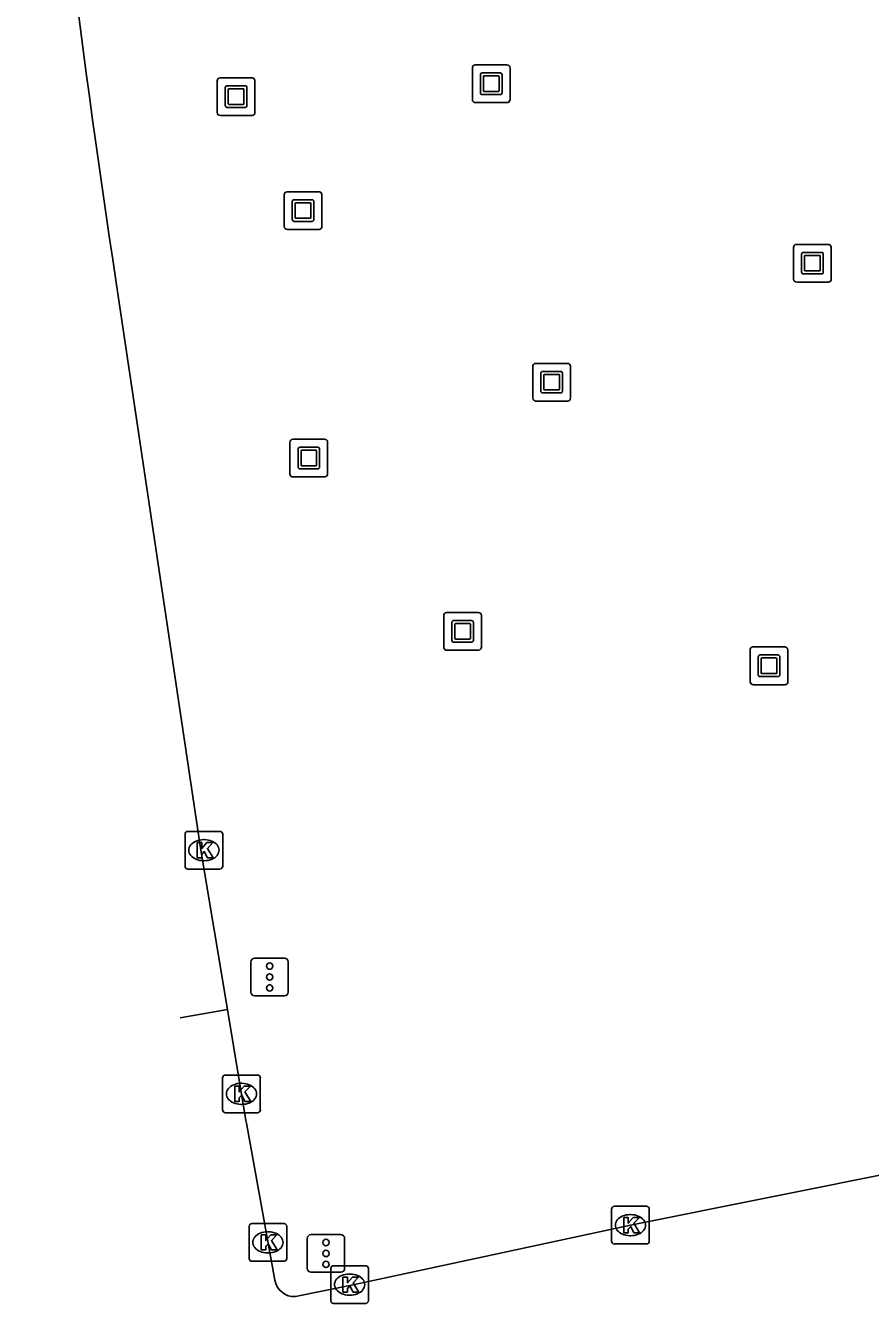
# Model space of a CAD drawing. Extents: x 161477 to 163040, y 383680 to 384868.
# Drawn here: x 161480.22 to 161502.64, y 384000.08 to 384033.98 of the extents above; entities that cross this region are included whole.
import ezdxf

# ---------------------------------------------------------------- set-up
doc = ezdxf.new("R2010")
doc.units = 0
for name, color, linetype in [('IMGEO_Kolk', 7, 'Continuous'), ('IMGEO_Kunstobject', 7, 'Continuous'), ('IMGEO_Rijbaan_lokaal_gesloten', 7, 'Continuous'), ('IMGEO_Verkeersregelinstallatiepaal', 7, 'Continuous')]:
    doc.layers.add(name, color=color, linetype=linetype)

msp = doc.modelspace()

# ---------------------------------------------------------------- linework, layer by layer
at = {"layer": 'IMGEO_Kolk'}
for p, q in [((161484.454, 384011.678), (161484.454, 384012.53)), ((161484.529, 384012.604), (161485.381, 384012.604)), ((161485.455, 384012.53), (161485.455, 384011.678)), ((161484.942, 384012.384), (161484.967, 384012.384)), ((161484.965, 384011.824), (161484.94, 384011.824)), ((161485.381, 384011.604), (161484.529, 384011.604)), ((161485.45, 384005.213), (161485.45, 384006.065)), ((161485.525, 384006.139), (161486.377, 384006.139)), ((161486.451, 384006.065), (161486.451, 384005.213)), ((161485.938, 384005.919), (161485.963, 384005.919)), ((161485.961, 384005.359), (161485.936, 384005.359)), ((161486.377, 384005.139), (161485.525, 384005.139)), ((161495.846, 384002.655), (161496.698, 384002.655)), ((161495.771, 384001.729), (161495.771, 384002.581)), ((161496.259, 384002.435), (161496.284, 384002.435)), ((161496.772, 384002.581), (161496.772, 384001.729)), ((161486.153, 384001.271), (161486.153, 384002.123)), ((161486.228, 384002.197), (161487.08, 384002.197)), ((161486.641, 384001.977), (161486.666, 384001.977)), ((161487.154, 384002.123), (161487.154, 384001.271)), ((161496.698, 384001.655), (161495.846, 384001.655)), ((161496.282, 384001.875), (161496.257, 384001.875)), ((161486.664, 384001.417), (161486.639, 384001.417)), ((161487.08, 384001.197), (161486.228, 384001.197)), ((161488.32, 384000.152), (161488.32, 384001.004)), ((161488.395, 384001.078), (161489.247, 384001.078)), ((161489.321, 384001.004), (161489.321, 384000.152)), ((161488.808, 384000.858), (161488.833, 384000.858)), ((161488.831, 384000.298), (161488.806, 384000.298)), ((161489.247, 384000.078), (161488.395, 384000.078))]:
    msp.add_line(p, q, dxfattribs=at)
for points in [[(161484.454, 384011.678), (161484.454, 384012.53)], [(161484.529, 384012.604), (161485.381, 384012.604)], [(161485.455, 384012.53), (161485.455, 384011.678)], [(161484.775, 384012.304), (161484.898, 384012.304), (161484.898, 384012.153), (161485.028, 384012.304), (161485.192, 384012.304), (161485.046, 384012.153), (161485.199, 384011.904), (161485.047, 384011.904), (161484.962, 384012.068), (161484.898, 384012.001), (161484.898, 384011.904), (161484.775, 384011.904), (161484.775, 384012.304)], [(161485.381, 384011.604), (161484.529, 384011.604)], [(161485.45, 384005.213), (161485.45, 384006.065)], [(161485.525, 384006.139), (161486.377, 384006.139)], [(161486.451, 384006.065), (161486.451, 384005.213)], [(161485.771, 384005.839), (161485.894, 384005.839), (161485.894, 384005.688), (161486.024, 384005.839), (161486.188, 384005.839), (161486.042, 384005.688), (161486.195, 384005.439), (161486.043, 384005.439), (161485.958, 384005.603), (161485.894, 384005.536), (161485.894, 384005.439), (161485.771, 384005.439), (161485.771, 384005.839)], [(161486.377, 384005.139), (161485.525, 384005.139)], [(161495.846, 384002.655), (161496.698, 384002.655)], [(161495.771, 384001.729), (161495.771, 384002.581)], [(161496.092, 384002.355), (161496.215, 384002.355), (161496.215, 384002.204), (161496.345, 384002.355), (161496.509, 384002.355), (161496.363, 384002.204), (161496.516, 384001.955), (161496.364, 384001.955), (161496.279, 384002.119), (161496.215, 384002.052), (161496.215, 384001.955), (161496.092, 384001.955), (161496.092, 384002.355)], [(161496.772, 384002.581), (161496.772, 384001.729)], [(161486.153, 384001.271), (161486.153, 384002.123)], [(161486.228, 384002.197), (161487.08, 384002.197)], [(161487.154, 384002.123), (161487.154, 384001.271)], [(161486.474, 384001.897), (161486.597, 384001.897), (161486.597, 384001.746), (161486.727, 384001.897), (161486.891, 384001.897), (161486.745, 384001.746), (161486.898, 384001.497), (161486.746, 384001.497), (161486.661, 384001.661), (161486.597, 384001.594), (161486.597, 384001.497), (161486.474, 384001.497), (161486.474, 384001.897)], [(161496.698, 384001.655), (161495.846, 384001.655)], [(161487.08, 384001.197), (161486.228, 384001.197)], [(161488.32, 384000.152), (161488.32, 384001.004)], [(161488.395, 384001.078), (161489.247, 384001.078)], [(161489.321, 384001.004), (161489.321, 384000.152)], [(161488.641, 384000.778), (161488.764, 384000.778), (161488.764, 384000.627), (161488.894, 384000.778), (161489.058, 384000.778), (161488.912, 384000.627), (161489.065, 384000.378), (161488.913, 384000.378), (161488.828, 384000.542), (161488.764, 384000.475), (161488.764, 384000.378), (161488.641, 384000.378), (161488.641, 384000.778)], [(161489.247, 384000.078), (161488.395, 384000.078)]]:
    msp.add_lwpolyline(points, dxfattribs=at)
for centre, start, end in [((161484.531, 384012.528), 91.552, 178.448), ((161484.531, 384012.528), 91.552, 178.448), ((161485.379, 384012.528), 1.552, 88.448), ((161485.379, 384012.528), 1.552, 88.448), ((161484.531, 384011.68), 181.552, 268.448), ((161484.531, 384011.68), 181.552, 268.448), ((161485.379, 384011.68), 271.552, 358.448), ((161485.379, 384011.68), 271.552, 358.448), ((161485.527, 384006.063), 91.552, 178.448), ((161485.527, 384006.063), 91.552, 178.448), ((161486.375, 384006.063), 1.552, 88.448), ((161486.375, 384006.063), 1.552, 88.448), ((161485.527, 384005.215), 181.552, 268.448), ((161485.527, 384005.215), 181.552, 268.448), ((161486.375, 384005.215), 271.552, 358.448), ((161486.375, 384005.215), 271.552, 358.448), ((161495.848, 384002.579), 91.552, 178.448), ((161495.848, 384002.579), 91.552, 178.448), ((161496.696, 384002.579), 1.552, 88.448), ((161496.696, 384002.579), 1.552, 88.448), ((161486.23, 384002.121), 91.552, 178.448), ((161486.23, 384002.121), 91.552, 178.448), ((161487.078, 384002.121), 1.552, 88.448), ((161487.078, 384002.121), 1.552, 88.448), ((161495.848, 384001.731), 181.552, 268.448), ((161495.848, 384001.731), 181.552, 268.448), ((161496.696, 384001.731), 271.552, 358.448), ((161496.696, 384001.731), 271.552, 358.448), ((161486.23, 384001.273), 181.552, 268.448), ((161486.23, 384001.273), 181.552, 268.448), ((161487.078, 384001.273), 271.552, 358.448), ((161487.078, 384001.273), 271.552, 358.448), ((161488.397, 384001.002), 91.552, 178.448), ((161488.397, 384001.002), 91.552, 178.448), ((161489.245, 384001.002), 1.552, 88.448), ((161489.245, 384001.002), 1.552, 88.448), ((161488.397, 384000.154), 181.552, 268.448), ((161488.397, 384000.154), 181.552, 268.448), ((161489.245, 384000.154), 271.552, 358.448), ((161489.245, 384000.154), 271.552, 358.448)]:
    msp.add_arc(centre, 0.0765, start, end, dxfattribs=at)
for centre, major_axis, ratio, start_param, end_param in [((161484.941, 384012.104), (-0.387, 0.002), 0.722429, 4.712389, 7.853982), ((161484.966, 384012.104), (-0.39, 0.002), 0.717154, 1.570796, 4.712389), ((161485.937, 384005.639), (-0.387, 0.002), 0.722429, 4.712389, 7.853982), ((161485.962, 384005.639), (-0.39, 0.002), 0.717154, 1.570796, 4.712389), ((161496.258, 384002.155), (-0.387, 0.002), 0.722429, 4.712389, 7.853982), ((161496.283, 384002.155), (-0.39, 0.002), 0.717154, 1.570796, 4.712389), ((161486.64, 384001.697), (-0.387, 0.002), 0.722429, 4.712389, 7.853982), ((161486.665, 384001.697), (-0.39, 0.002), 0.717154, 1.570796, 4.712389), ((161488.807, 384000.578), (-0.387, 0.002), 0.722429, 4.712389, 7.853982), ((161488.832, 384000.578), (-0.39, 0.002), 0.717154, 1.570796, 4.712389)]:
    msp.add_ellipse(centre, major_axis=major_axis, ratio=ratio, start_param=start_param, end_param=end_param, dxfattribs=at)
at = {"layer": 'IMGEO_Kunstobject'}
for p, q in [((161492.077, 384032.856), (161492.077, 384032.015)), ((161492.077, 384032.856), (161492.077, 384032.015)), ((161492.993, 384032.94), (161492.152, 384032.94)), ((161492.993, 384032.94), (161492.152, 384032.94)), ((161493.077, 384032.024), (161493.077, 384032.865)), ((161493.077, 384032.024), (161493.077, 384032.865)), ((161485.307, 384032.516), (161485.307, 384031.675)), ((161485.307, 384032.516), (161485.307, 384031.675)), ((161486.223, 384032.6), (161485.382, 384032.6)), ((161486.223, 384032.6), (161485.382, 384032.6)), ((161486.307, 384031.684), (161486.307, 384032.525)), ((161486.307, 384031.684), (161486.307, 384032.525)), ((161492.291, 384032.204), (161492.291, 384032.678)), ((161492.341, 384032.728), (161492.815, 384032.728)), ((161492.371, 384032.628), (161492.371, 384032.254)), ((161492.765, 384032.648), (161492.391, 384032.648)), ((161492.785, 384032.254), (161492.785, 384032.628)), ((161492.865, 384032.678), (161492.865, 384032.204)), ((161485.521, 384031.864), (161485.521, 384032.338)), ((161485.571, 384032.388), (161486.045, 384032.388)), ((161485.601, 384032.288), (161485.601, 384031.914)), ((161485.995, 384032.308), (161485.621, 384032.308)), ((161486.015, 384031.914), (161486.015, 384032.288)), ((161486.095, 384032.338), (161486.095, 384031.864)), ((161492.815, 384032.154), (161492.341, 384032.154)), ((161492.391, 384032.234), (161492.765, 384032.234)), ((161486.045, 384031.814), (161485.571, 384031.814)), ((161485.621, 384031.894), (161485.995, 384031.894)), ((161492.161, 384031.94), (161493.002, 384031.94)), ((161492.161, 384031.94), (161493.002, 384031.94)), ((161485.391, 384031.6), (161486.232, 384031.6)), ((161485.391, 384031.6), (161486.232, 384031.6)), ((161487.084, 384029.492), (161487.084, 384028.651)), ((161487.084, 384029.492), (161487.084, 384028.651)), ((161488, 384029.576), (161487.159, 384029.576)), ((161488, 384029.576), (161487.159, 384029.576)), ((161488.084, 384028.66), (161488.084, 384029.501)), ((161488.084, 384028.66), (161488.084, 384029.501)), ((161487.298, 384028.84), (161487.298, 384029.314)), ((161487.348, 384029.364), (161487.822, 384029.364)), ((161487.378, 384029.264), (161487.378, 384028.89)), ((161487.772, 384029.284), (161487.398, 384029.284)), ((161487.792, 384028.89), (161487.792, 384029.264)), ((161487.872, 384029.314), (161487.872, 384028.84)), ((161487.822, 384028.79), (161487.348, 384028.79)), ((161487.398, 384028.87), (161487.772, 384028.87)), ((161487.168, 384028.576), (161488.009, 384028.576)), ((161487.168, 384028.576), (161488.009, 384028.576)), ((161500.599, 384028.095), (161500.599, 384027.254)), ((161500.599, 384028.095), (161500.599, 384027.254)), ((161501.515, 384028.179), (161500.674, 384028.179)), ((161501.515, 384028.179), (161500.674, 384028.179)), ((161501.599, 384027.263), (161501.599, 384028.104)), ((161501.599, 384027.263), (161501.599, 384028.104)), ((161500.813, 384027.443), (161500.813, 384027.917)), ((161500.863, 384027.967), (161501.337, 384027.967)), ((161500.893, 384027.867), (161500.893, 384027.493)), ((161501.287, 384027.887), (161500.913, 384027.887)), ((161501.307, 384027.493), (161501.307, 384027.867)), ((161501.387, 384027.917), (161501.387, 384027.443)), ((161500.913, 384027.473), (161501.287, 384027.473)), ((161500.683, 384027.179), (161501.524, 384027.179)), ((161500.683, 384027.179), (161501.524, 384027.179)), ((161501.337, 384027.393), (161500.863, 384027.393)), ((161494.595, 384025.022), (161493.754, 384025.022)), ((161494.595, 384025.022), (161493.754, 384025.022)), ((161493.679, 384024.938), (161493.679, 384024.097)), ((161493.679, 384024.938), (161493.679, 384024.097)), ((161493.893, 384024.286), (161493.893, 384024.76)), ((161493.943, 384024.81), (161494.417, 384024.81)), ((161493.973, 384024.71), (161493.973, 384024.336)), ((161494.367, 384024.73), (161493.993, 384024.73)), ((161494.387, 384024.336), (161494.387, 384024.71)), ((161494.467, 384024.76), (161494.467, 384024.286)), ((161494.679, 384024.106), (161494.679, 384024.947)), ((161494.679, 384024.106), (161494.679, 384024.947)), ((161493.763, 384024.022), (161494.604, 384024.022)), ((161493.763, 384024.022), (161494.604, 384024.022)), ((161494.417, 384024.236), (161493.943, 384024.236)), ((161493.993, 384024.316), (161494.367, 384024.316)), ((161488.153, 384023.009), (161487.312, 384023.009)), ((161488.153, 384023.009), (161487.312, 384023.009)), ((161487.237, 384022.925), (161487.237, 384022.084)), ((161487.237, 384022.925), (161487.237, 384022.084)), ((161487.451, 384022.273), (161487.451, 384022.747)), ((161487.501, 384022.797), (161487.975, 384022.797)), ((161487.531, 384022.697), (161487.531, 384022.323)), ((161487.925, 384022.717), (161487.551, 384022.717)), ((161487.945, 384022.323), (161487.945, 384022.697)), ((161488.025, 384022.747), (161488.025, 384022.273)), ((161488.237, 384022.093), (161488.237, 384022.934)), ((161488.237, 384022.093), (161488.237, 384022.934)), ((161487.321, 384022.009), (161488.162, 384022.009)), ((161487.321, 384022.009), (161488.162, 384022.009)), ((161487.975, 384022.223), (161487.501, 384022.223)), ((161487.551, 384022.303), (161487.925, 384022.303)), ((161491.317, 384018.325), (161491.317, 384017.484)), ((161491.317, 384018.325), (161491.317, 384017.484)), ((161492.233, 384018.409), (161491.392, 384018.409)), ((161492.233, 384018.409), (161491.392, 384018.409)), ((161492.317, 384017.493), (161492.317, 384018.334)), ((161492.317, 384017.493), (161492.317, 384018.334)), ((161491.531, 384017.673), (161491.531, 384018.147)), ((161491.581, 384018.197), (161492.055, 384018.197)), ((161491.611, 384018.097), (161491.611, 384017.723)), ((161492.005, 384018.117), (161491.631, 384018.117)), ((161492.025, 384017.723), (161492.025, 384018.097)), ((161492.105, 384018.147), (161492.105, 384017.673)), ((161492.055, 384017.623), (161491.581, 384017.623)), ((161491.631, 384017.703), (161492.005, 384017.703)), ((161491.401, 384017.409), (161492.242, 384017.409)), ((161491.401, 384017.409), (161492.242, 384017.409)), ((161499.448, 384017.412), (161499.448, 384016.571)), ((161499.448, 384017.412), (161499.448, 384016.571)), ((161500.364, 384017.496), (161499.523, 384017.496)), ((161500.364, 384017.496), (161499.523, 384017.496)), ((161499.662, 384016.76), (161499.662, 384017.234)), ((161499.712, 384017.284), (161500.186, 384017.284)), ((161500.236, 384017.234), (161500.236, 384016.76)), ((161500.448, 384016.58), (161500.448, 384017.421)), ((161500.448, 384016.58), (161500.448, 384017.421)), ((161499.742, 384017.184), (161499.742, 384016.81)), ((161500.136, 384017.204), (161499.762, 384017.204)), ((161500.156, 384016.81), (161500.156, 384017.184)), ((161500.186, 384016.71), (161499.712, 384016.71)), ((161499.762, 384016.79), (161500.136, 384016.79)), ((161499.532, 384016.496), (161500.373, 384016.496)), ((161499.532, 384016.496), (161500.373, 384016.496))]:
    msp.add_line(p, q, dxfattribs=at)
for centre, radius, start, end in [((161492.155, 384032.862), 0.0779, 92.4484, 184.2845), ((161492.155, 384032.862), 0.0779, 92.4484, 184.2845), ((161492.999, 384032.862), 0.0779, 2.4484, 94.2845), ((161492.999, 384032.862), 0.0779, 2.4484, 94.2845), ((161485.385, 384032.522), 0.0779, 92.4484, 184.2845), ((161485.385, 384032.522), 0.0779, 92.4484, 184.2845), ((161486.229, 384032.522), 0.0779, 2.4484, 94.2845), ((161486.229, 384032.522), 0.0779, 2.4484, 94.2845), ((161492.341, 384032.678), 0.05, 90, 180), ((161492.391, 384032.628), 0.02, 90, 180), ((161492.765, 384032.628), 0.02, 360, 90), ((161492.815, 384032.678), 0.05, 360, 90), ((161485.571, 384032.338), 0.05, 90, 180), ((161485.621, 384032.288), 0.02, 90, 180), ((161485.995, 384032.288), 0.02, 360, 90), ((161486.045, 384032.338), 0.05, 360, 90), ((161492.341, 384032.204), 0.05, 180, 270), ((161492.391, 384032.254), 0.02, 180, 270), ((161492.765, 384032.254), 0.02, 270, 0), ((161492.815, 384032.204), 0.05, 270, 0), ((161485.571, 384031.864), 0.05, 180, 270), ((161485.621, 384031.914), 0.02, 180, 270), ((161485.995, 384031.914), 0.02, 270, 0), ((161486.045, 384031.864), 0.05, 270, 0), ((161492.155, 384032.018), 0.0779, 182.4484, 274.2845), ((161492.155, 384032.018), 0.0779, 182.4484, 274.2845), ((161492.999, 384032.018), 0.0779, 272.4484, 4.2845), ((161492.999, 384032.018), 0.0779, 272.4484, 4.2845), ((161485.385, 384031.678), 0.0779, 182.4484, 274.2845), ((161485.385, 384031.678), 0.0779, 182.4484, 274.2845), ((161486.229, 384031.678), 0.0779, 272.4484, 4.2845), ((161486.229, 384031.678), 0.0779, 272.4484, 4.2845), ((161487.162, 384029.498), 0.0779, 92.4484, 184.2845), ((161487.162, 384029.498), 0.0779, 92.4484, 184.2845), ((161488.006, 384029.498), 0.0779, 2.4484, 94.2845), ((161488.006, 384029.498), 0.0779, 2.4484, 94.2845), ((161487.348, 384029.314), 0.05, 90, 180), ((161487.398, 384029.264), 0.02, 90, 180), ((161487.772, 384029.264), 0.02, 360, 90), ((161487.822, 384029.314), 0.05, 360, 90), ((161487.348, 384028.84), 0.05, 180, 270), ((161487.398, 384028.89), 0.02, 180, 270), ((161487.772, 384028.89), 0.02, 270, 0), ((161487.822, 384028.84), 0.05, 270, 0), ((161487.162, 384028.654), 0.0779, 182.4484, 274.2845), ((161487.162, 384028.654), 0.0779, 182.4484, 274.2845), ((161488.006, 384028.654), 0.0779, 272.4484, 4.2845), ((161488.006, 384028.654), 0.0779, 272.4484, 4.2845), ((161500.677, 384028.101), 0.0779, 92.4484, 184.2845), ((161500.677, 384028.101), 0.0779, 92.4484, 184.2845), ((161501.521, 384028.101), 0.0779, 2.4484, 94.2845), ((161501.521, 384028.101), 0.0779, 2.4484, 94.2845), ((161500.863, 384027.917), 0.05, 90, 180), ((161500.913, 384027.867), 0.02, 90, 180), ((161501.287, 384027.867), 0.02, 360, 90), ((161501.337, 384027.917), 0.05, 360, 90), ((161500.863, 384027.443), 0.05, 180, 270), ((161500.913, 384027.493), 0.02, 180, 270), ((161501.287, 384027.493), 0.02, 270, 0), ((161501.337, 384027.443), 0.05, 270, 0), ((161500.677, 384027.257), 0.0779, 182.4484, 274.2845), ((161500.677, 384027.257), 0.0779, 182.4484, 274.2845), ((161501.521, 384027.257), 0.0779, 272.4484, 4.2845), ((161501.521, 384027.257), 0.0779, 272.4484, 4.2845), ((161493.757, 384024.944), 0.0779, 92.4484, 184.2845), ((161493.757, 384024.944), 0.0779, 92.4484, 184.2845), ((161494.601, 384024.944), 0.0779, 2.4484, 94.2845), ((161494.601, 384024.944), 0.0779, 2.4484, 94.2845), ((161493.943, 384024.76), 0.05, 90, 180), ((161493.993, 384024.71), 0.02, 90, 180), ((161494.367, 384024.71), 0.02, 360, 90), ((161494.417, 384024.76), 0.05, 360, 90), ((161493.757, 384024.1), 0.0779, 182.4484, 274.2845), ((161493.757, 384024.1), 0.0779, 182.4484, 274.2845), ((161493.943, 384024.286), 0.05, 180, 270), ((161493.993, 384024.336), 0.02, 180, 270), ((161494.367, 384024.336), 0.02, 270, 0), ((161494.417, 384024.286), 0.05, 270, 0), ((161494.601, 384024.1), 0.0779, 272.4484, 4.2845), ((161494.601, 384024.1), 0.0779, 272.4484, 4.2845), ((161487.315, 384022.931), 0.0779, 92.4484, 184.2845), ((161487.315, 384022.931), 0.0779, 92.4484, 184.2845), ((161488.159, 384022.931), 0.0779, 2.4484, 94.2845), ((161488.159, 384022.931), 0.0779, 2.4484, 94.2845), ((161487.501, 384022.747), 0.05, 90, 180), ((161487.551, 384022.697), 0.02, 90, 180), ((161487.925, 384022.697), 0.02, 360, 90), ((161487.975, 384022.747), 0.05, 360, 90), ((161487.551, 384022.323), 0.02, 180, 270), ((161487.925, 384022.323), 0.02, 270, 0), ((161487.315, 384022.087), 0.0779, 182.4484, 274.2845), ((161487.315, 384022.087), 0.0779, 182.4484, 274.2845), ((161487.501, 384022.273), 0.05, 180, 270), ((161487.975, 384022.273), 0.05, 270, 0), ((161488.159, 384022.087), 0.0779, 272.4484, 4.2845), ((161488.159, 384022.087), 0.0779, 272.4484, 4.2845), ((161491.395, 384018.331), 0.0779, 92.4484, 184.2845), ((161491.395, 384018.331), 0.0779, 92.4484, 184.2845), ((161492.239, 384018.331), 0.0779, 2.4484, 94.2845), ((161492.239, 384018.331), 0.0779, 2.4484, 94.2845), ((161491.581, 384018.147), 0.05, 90, 180), ((161491.631, 384018.097), 0.02, 90, 180), ((161492.005, 384018.097), 0.02, 360, 90), ((161492.055, 384018.147), 0.05, 360, 90), ((161491.581, 384017.673), 0.05, 180, 270), ((161491.631, 384017.723), 0.02, 180, 270), ((161492.005, 384017.723), 0.02, 270, 0), ((161492.055, 384017.673), 0.05, 270, 0), ((161491.395, 384017.487), 0.0779, 182.4484, 274.2845), ((161491.395, 384017.487), 0.0779, 182.4484, 274.2845), ((161492.239, 384017.487), 0.0779, 272.4484, 4.2845), ((161492.239, 384017.487), 0.0779, 272.4484, 4.2845), ((161499.526, 384017.418), 0.0779, 92.4484, 184.2845), ((161499.526, 384017.418), 0.0779, 92.4484, 184.2845), ((161499.712, 384017.234), 0.05, 90, 180), ((161500.186, 384017.234), 0.05, 360, 90), ((161500.37, 384017.418), 0.0779, 2.4484, 94.2845), ((161500.37, 384017.418), 0.0779, 2.4484, 94.2845), ((161499.762, 384017.184), 0.02, 90, 180), ((161500.136, 384017.184), 0.02, 360, 90), ((161499.526, 384016.574), 0.0779, 182.4484, 274.2845), ((161499.526, 384016.574), 0.0779, 182.4484, 274.2845), ((161499.712, 384016.76), 0.05, 180, 270), ((161499.762, 384016.81), 0.02, 180, 270), ((161500.136, 384016.81), 0.02, 270, 0), ((161500.186, 384016.76), 0.05, 270, 0), ((161500.37, 384016.574), 0.0779, 272.4484, 4.2845), ((161500.37, 384016.574), 0.0779, 272.4484, 4.2845)]:
    msp.add_arc(centre, radius, start, end, dxfattribs=at)
at = {"layer": 'IMGEO_Rijbaan_lokaal_gesloten'}
for points in [[(161485.579, 384007.877), (161484.874, 384012.109), (161482.627, 384027.164)], [(161484.326, 384007.657), (161485.579, 384007.877)], [(161486.835, 384000.698), (161486.08, 384004.864), (161486.068, 384004.931), (161485.579, 384007.877)], [(161513.78, 384005.418), (161510.936, 384004.943), (161503.592, 384003.624), (161496.272, 384002.155), (161488.872, 384000.566), (161487.386, 384000.259)]]:
    msp.add_lwpolyline(points, dxfattribs=at)
for centre, radius, start, end in [((161816.472, 384077.726), 337.652, 185.22351, 188.61224), ((161487.354, 384000.784), 0.526, 189.3854, 273.5236)]:
    msp.add_arc(centre, radius, start, end, dxfattribs=at)
at = {"layer": 'IMGEO_Verkeersregelinstallatiepaal'}
for p, q in [((161486.203, 384008.339), (161486.203, 384009.139)), ((161486.203, 384009.139), (161486.203, 384008.339)), ((161486.303, 384009.239), (161487.093, 384009.239)), ((161487.093, 384009.239), (161486.303, 384009.239)), ((161487.193, 384009.139), (161487.193, 384008.339)), ((161487.193, 384008.339), (161487.193, 384009.139)), ((161487.093, 384008.239), (161486.303, 384008.239)), ((161486.303, 384008.239), (161487.093, 384008.239)), ((161487.698, 384001.004), (161487.698, 384001.804)), ((161487.698, 384001.804), (161487.698, 384001.004)), ((161487.798, 384001.904), (161488.588, 384001.904)), ((161488.588, 384001.904), (161487.798, 384001.904)), ((161488.688, 384001.804), (161488.688, 384001.004)), ((161488.688, 384001.004), (161488.688, 384001.804)), ((161488.588, 384000.904), (161487.798, 384000.904)), ((161487.798, 384000.904), (161488.588, 384000.904))]:
    msp.add_line(p, q, dxfattribs=at)
for centre in [(161486.698, 384009.029), (161486.698, 384008.739), (161486.698, 384008.449), (161488.193, 384001.694), (161488.193, 384001.404), (161488.193, 384001.114)]:
    msp.add_circle(centre, 0.085, dxfattribs=at)
for centre, start, end in [((161486.303, 384009.139), 90, 180), ((161486.303, 384009.139), 90, 180), ((161487.093, 384009.139), 0, 90), ((161487.093, 384009.139), 360, 90), ((161486.303, 384008.339), 180, 270), ((161486.303, 384008.339), 180, 270), ((161487.093, 384008.339), 270, 0), ((161487.093, 384008.339), 270, 0), ((161487.798, 384001.804), 90, 180), ((161487.798, 384001.804), 90, 180), ((161488.588, 384001.804), 0, 90), ((161488.588, 384001.804), 360, 90), ((161487.798, 384001.004), 180, 270), ((161487.798, 384001.004), 180, 270), ((161488.588, 384001.004), 270, 0), ((161488.588, 384001.004), 270, 0)]:
    msp.add_arc(centre, 0.1, start, end, dxfattribs=at)

doc.saveas('drawing.dxf')
